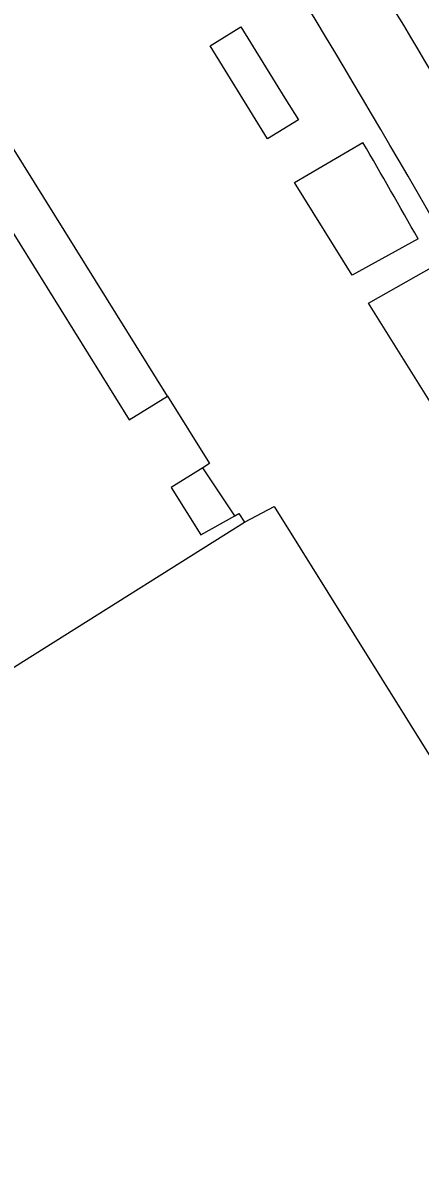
# Model space of a CAD drawing. Extents: x 159718 to 160783, y 383290 to 384030.
# Drawn here: x 160558.03 to 160569.04, y 383438.73 to 383470.08 of the extents above; entities that cross this region are included whole.
import ezdxf

# ---------------------------------------------------------------- set-up
doc = ezdxf.new("R2010")
doc.units = 0
for name, color, linetype in [('IMGEO_Pand', 7, 'Continuous'), ('IMGEO_Pand_overbouw', 7, 'Continuous'), ('IMGEO_Rijbaan_lokaal_gesloten', 7, 'Continuous'), ('IMGEO_Voetpad_open', 7, 'Continuous')]:
    doc.layers.add(name, color=color, linetype=linetype)

msp = doc.modelspace()

# ---------------------------------------------------------------- linework, layer by layer
at = {"layer": 'IMGEO_Pand'}
for points in [[(160556.429, 383466.393), (160560.979, 383459.084), (160562.041, 383459.745), (160563.204, 383457.878), (160563.018, 383457.762), (160562.144, 383457.218), (160562.964, 383455.903), (160563.903, 383456.426), (160564.017, 383456.497), (160564.17, 383456.252)], [(160564.17, 383456.252), (160564.995, 383456.69), (160573.86, 383442.485), (160573.539, 383442.271), (160574.435, 383440.833), (160573.006, 383436.567)], [(160553.072, 383449.278), (160564.17, 383456.252)]]:
    msp.add_lwpolyline(points, dxfattribs=at)
at = {"layer": 'IMGEO_Pand_overbouw'}
for points in [[(160557.49, 383467.053), (160556.429, 383466.393), (160560.979, 383459.084), (160562.041, 383459.745)], [(160563.018, 383457.762), (160562.144, 383457.218), (160562.964, 383455.903), (160563.903, 383456.426)]]:
    msp.add_lwpolyline(points, close=True, dxfattribs=at)
at = {"layer": 'IMGEO_Rijbaan_lokaal_gesloten'}
for centre, radius, start, end in [((160292.754, 383304.882), 323.307, 28.75868, 32.04063), ((160308.957, 383315.31), 302.217, 29.34679, 31.65354)]:
    msp.add_arc(centre, radius, start, end, dxfattribs=at)
at = {"layer": 'IMGEO_Voetpad_open'}
for points in [[(160563.22, 383469.439), (160564.071, 383469.965), (160565.293, 383467.992), (160565.665, 383467.39), (160564.815, 383466.863), (160563.22, 383469.439)], [(160568.978, 383464.095), (160567.153, 383463.087), (160565.562, 383465.656), (160567.45, 383466.767)], [(160572.774, 383457.398), (160571.203, 383456.563), (160567.605, 383462.317), (160569.418, 383463.34)]]:
    msp.add_lwpolyline(points, dxfattribs=at)
for centre, radius, start, end in [((160269.463, 383291.69), 346.221, 28.62534, 31.27156), ((160391.866, 383364.585), 203.153, 29.32929, 30.19741)]:
    msp.add_arc(centre, radius, start, end, dxfattribs=at)

doc.saveas('drawing.dxf')
